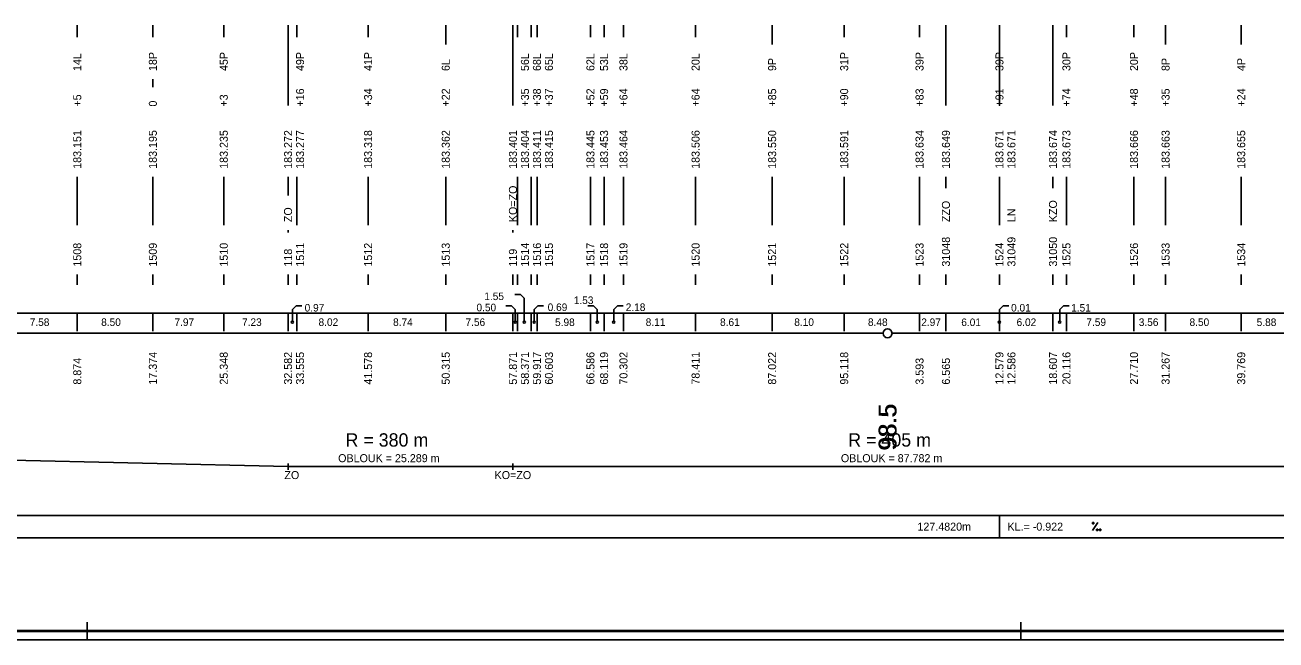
# Model space of a CAD drawing. Extents: x 0 to 10087, y -805 to 297.
# Drawn here: x 4186 to 4467.4, y 0 to 138.3 of the extents above; entities that cross this region are included whole.
import ezdxf

# ---------------------------------------------------------------- set-up
doc = ezdxf.new("R2010")
doc.units = 0
for name, color, linetype in [('CARKY_HODNOT', 7, 'Continuous'), ('KRIV1_CARA', 7, 'Continuous'), ('KRIV1_TEXT', 7, 'Continuous'), ('NIVELETA_CARA', 7, 'Continuous'), ('NIVELETA_TEXT', 7, 'Continuous'), ('PARAM_R', 7, 'Continuous'), ('RAM', 7, 'Continuous'), ('REZERVA', 7, 'Continuous'), ('STAN_CARA', 7, 'Continuous'), ('STAN_PAS', 7, 'Continuous'), ('STAN_TEXT', 7, 'Continuous'), ('TEXT', 7, 'Continuous'), ('TXT_C_BODU', 7, 'Continuous')]:
    doc.layers.add(name, color=color, linetype=linetype)

msp = doc.modelspace()

# ---------------------------------------------------------------- linework, layer by layer
at = {"layer": 'CARKY_HODNOT'}
for p, q in [((4197.75, 135.65), (4197.75, 138.35)), ((4214.75, 135.65), (4214.75, 138.35)), ((4230.7, 135.65), (4230.7, 138.35)), ((4245.16, 126.2), (4245.16, 138.35)), ((4247.11, 135.65), (4247.11, 138.35)), ((4263.16, 135.65), (4263.16, 138.35)), ((4280.63, 134), (4280.63, 138.35)), ((4295.74, 126.2), (4295.74, 138.35)), ((4296.74, 135.65), (4296.74, 138.35)), ((4299.83, 135.65), (4299.83, 138.35)), ((4301.21, 135.65), (4301.21, 138.35)), ((4313.17, 135.65), (4313.17, 138.35)), ((4316.24, 135.65), (4316.24, 138.35)), ((4320.6, 135.65), (4320.6, 138.35)), ((4336.82, 135.65), (4336.82, 138.35)), ((4354.04, 134), (4354.04, 138.35)), ((4370.24, 135.65), (4370.24, 138.35)), ((4387.19, 135.65), (4387.19, 138.35)), ((4393.13, 126.2), (4393.13, 138.35)), ((4405.16, 135.65), (4405.16, 138.35)), ((4405.17, 126.2), (4405.17, 138.35)), ((4417.21, 126.2), (4417.21, 138.35)), ((4420.23, 135.65), (4420.23, 138.35)), ((4435.42, 135.65), (4435.42, 138.35)), ((4442.53, 134), (4442.53, 138.35)), ((4459.54, 134), (4459.54, 138.35)), ((4214.75, 124.35), (4214.75, 126.2)), ((4245.16, 120.25), (4245.16, 126.2)), ((4295.74, 120.25), (4295.74, 126.2)), ((4393.13, 120.25), (4393.13, 126.2)), ((4405.17, 120.25), (4405.17, 126.2)), ((4417.21, 120.25), (4417.21, 126.2)), ((4197.75, 93.3), (4197.75, 104.2)), ((4214.75, 93.3), (4214.75, 104.2)), ((4230.7, 93.3), (4230.7, 104.2)), ((4245.16, 100), (4245.16, 104.2)), ((4247.11, 93.3), (4247.11, 104.2)), ((4263.16, 93.3), (4263.16, 104.2)), ((4280.63, 93.3), (4280.63, 104.2)), ((4296.74, 93.3), (4296.74, 104.2)), ((4299.83, 93.3), (4299.83, 104.2)), ((4301.21, 93.3), (4301.21, 104.2)), ((4313.17, 93.3), (4313.17, 104.2)), ((4316.24, 93.3), (4316.24, 104.2)), ((4320.6, 93.3), (4320.6, 104.2)), ((4336.82, 93.3), (4336.82, 104.2)), ((4354.04, 93.3), (4354.04, 104.2)), ((4370.24, 93.3), (4370.24, 104.2)), ((4387.19, 93.3), (4387.19, 104.2)), ((4393.13, 101.65), (4393.13, 104.2)), ((4405.16, 93.3), (4405.16, 104.2)), ((4405.17, 100), (4405.17, 104.2)), ((4417.21, 101.65), (4417.21, 104.2)), ((4420.23, 93.3), (4420.23, 104.2)), ((4435.42, 93.3), (4435.42, 104.2)), ((4442.53, 93.3), (4442.53, 104.2)), ((4459.54, 93.3), (4459.54, 104.2)), ((4245.16, 91.65), (4245.16, 92.2)), ((4295.74, 91.65), (4295.74, 92.2)), ((4197.75, 79.9), (4197.75, 82.2)), ((4214.75, 79.9), (4214.75, 82.2)), ((4230.7, 79.9), (4230.7, 82.2)), ((4245.16, 79.9), (4245.16, 82.2)), ((4247.11, 79.9), (4247.11, 82.2)), ((4263.16, 79.9), (4263.16, 82.2)), ((4280.63, 79.9), (4280.63, 82.2)), ((4295.74, 79.9), (4295.74, 82.2)), ((4296.74, 79.9), (4296.74, 82.2)), ((4299.83, 79.9), (4299.83, 82.2)), ((4301.21, 79.9), (4301.21, 82.2)), ((4313.17, 79.9), (4313.17, 82.2)), ((4316.24, 79.9), (4316.24, 82.2)), ((4320.6, 79.9), (4320.6, 82.2)), ((4336.82, 79.9), (4336.82, 82.2)), ((4354.04, 79.9), (4354.04, 82.2)), ((4370.24, 79.9), (4370.24, 82.2)), ((4387.19, 79.9), (4387.19, 82.2)), ((4393.13, 79.9), (4393.13, 82.2)), ((4405.16, 79.9), (4405.16, 82.2)), ((4405.17, 79.9), (4405.17, 82.2)), ((4417.21, 79.9), (4417.21, 82.2)), ((4420.23, 79.9), (4420.23, 82.2)), ((4435.42, 79.9), (4435.42, 82.2)), ((4442.53, 79.9), (4442.53, 82.2)), ((4459.54, 79.9), (4459.54, 82.2))]:
    msp.add_line(p, q, dxfattribs=at)
at = {"layer": 'KRIV1_CARA'}
for p, q in [((4035.16, 44), (4245.16, 39)), ((4245.16, 39), (4245.16, 39.7)), ((4295.74, 39), (4295.74, 39.7)), ((4245.16, 39), (4245.16, 38.3)), ((4245.16, 39), (4295.74, 39)), ((4295.74, 39), (4295.74, 38.3)), ((4295.74, 39), (4471.31, 39))]:
    msp.add_line(p, q, dxfattribs=at)
at = {"layer": 'NIVELETA_CARA'}
for p, q in [((500, 28), (8321.33, 28)), ((4405.17, 23), (4405.17, 28)), ((500, 23), (8321.33, 23))]:
    msp.add_line(p, q, dxfattribs=at)
at = {"layer": 'NIVELETA_TEXT'}
for p, q in [((4426.12, 24.6), (4427.31, 26.4)), ((4426.12, 26.4), (4426.12, 26.1)), ((4426.13, 26.4), (4426.12, 26.39)), ((4426.12, 26.1), (4426.42, 26.1)), ((4426.42, 26.4), (4426.13, 26.4)), ((4426.42, 26.1), (4426.42, 26.4)), ((4427.03, 24.9), (4427.03, 24.6)), ((4427.04, 24.9), (4427.03, 24.89)), ((4427.03, 24.6), (4427.33, 24.6)), ((4427.33, 24.9), (4427.04, 24.9)), ((4427.33, 24.6), (4427.33, 24.9)), ((4427.65, 24.9), (4427.65, 24.6)), ((4427.94, 24.9), (4427.65, 24.9)), ((4427.65, 24.9), (4427.65, 24.89)), ((4427.65, 24.6), (4427.94, 24.6)), ((4427.94, 24.6), (4427.94, 24.9))]:
    msp.add_line(p, q, dxfattribs=at)
at = {"layer": 'RAM'}
for p, q in [((4200, 0), (4200, 4)), ((4410, 0), (4410, 4)), ((0, 0), (8636.33, 0)), ((2, 2.1), (8634.33, 2.1)), ((2, 2), (8634.33, 2)), ((2, 1.9), (8634.33, 1.9))]:
    msp.add_line(p, q, dxfattribs=at)
at = {"layer": 'REZERVA'}
msp.add_circle((4380, 69), 1, dxfattribs=at)
at = {"layer": 'STAN_CARA'}
for p, q in [((4181, 69), (4379, 69)), ((4381, 69), (4579, 69))]:
    msp.add_line(p, q, dxfattribs=at)
at = {"layer": 'STAN_PAS'}
for p, q in [((4297.44, 77.75), (4296.16, 77.75)), ((4298.29, 76.9), (4297.44, 77.75)), ((4298.29, 71.75), (4298.29, 76.9)), ((300, 73.5), (8321.33, 73.5)), ((4197.75, 69.5), (4197.75, 73.5)), ((4214.75, 69.5), (4214.75, 73.5)), ((4230.7, 69.5), (4230.7, 73.5)), ((4245.16, 69.5), (4245.16, 73.5)), ((4246.14, 74.35), (4246.99, 75.2)), ((4246.14, 71.75), (4246.14, 74.35)), ((4246.99, 75.2), (4248.26, 75.2)), ((4247.11, 69.5), (4247.11, 73.5)), ((4263.16, 69.5), (4263.16, 73.5)), ((4280.63, 69.5), (4280.63, 73.5)), ((4295.39, 75.2), (4294.12, 75.2)), ((4296.24, 74.35), (4295.39, 75.2)), ((4295.74, 69.5), (4295.74, 73.5)), ((4296.24, 71.75), (4296.24, 74.35)), ((4296.74, 69.5), (4296.74, 73.5)), ((4299.83, 69.5), (4299.83, 73.5)), ((4300.52, 74.35), (4301.37, 75.2)), ((4300.52, 71.75), (4300.52, 74.35)), ((4301.21, 69.5), (4301.21, 73.5)), ((4301.37, 75.2), (4302.65, 75.2)), ((4312.58, 75.2), (4313.86, 75.2)), ((4313.17, 69.5), (4313.17, 73.5)), ((4314.71, 74.35), (4313.86, 75.2)), ((4314.71, 71.75), (4314.71, 74.35)), ((4316.24, 69.5), (4316.24, 73.5)), ((4318.42, 74.35), (4319.27, 75.2)), ((4318.42, 71.75), (4318.42, 74.35)), ((4319.27, 75.2), (4320.55, 75.2)), ((4320.6, 69.5), (4320.6, 73.5)), ((4336.82, 69.5), (4336.82, 73.5)), ((4354.04, 69.5), (4354.04, 73.5)), ((4370.24, 69.5), (4370.24, 73.5)), ((4387.19, 69.5), (4387.19, 73.5)), ((4393.13, 69.5), (4393.13, 73.5)), ((4405.16, 74.35), (4406.01, 75.2)), ((4405.16, 71.75), (4405.16, 74.35)), ((4405.16, 69.5), (4405.16, 73.5)), ((4405.17, 69.5), (4405.17, 73.5)), ((4406.01, 75.2), (4407.29, 75.2)), ((4417.21, 69.5), (4417.21, 73.5)), ((4418.72, 74.35), (4419.57, 75.2)), ((4418.72, 71.75), (4418.72, 74.35)), ((4419.57, 75.2), (4420.85, 75.2)), ((4420.23, 69.5), (4420.23, 73.5)), ((4435.42, 69.5), (4435.42, 73.5)), ((4442.53, 69.5), (4442.53, 73.5)), ((4459.54, 69.5), (4459.54, 73.5))]:
    msp.add_line(p, q, dxfattribs=at)
for centre in [(4246.14, 71.5), (4296.24, 71.5), (4298.29, 71.5), (4300.52, 71.5), (4314.71, 71.5), (4318.42, 71.5), (4405.16, 71.5), (4418.72, 71.5)]:
    msp.add_circle(centre, 0.25, dxfattribs=at)

# ---------------------------------------------------------------- texts
at = {"layer": 'KRIV1_TEXT'}
for s, p in [('OBLOUK = 25.289 m', (4256.43, 40)), ('OBLOUK = 87.782 m', (4369.5, 40)), ('ZO', (4244.34, 36.2)), ('KO=ZO', (4291.62, 36.2))]:
    msp.add_text(s, height=1.8, dxfattribs=at).set_placement(p)
at = {"layer": 'NIVELETA_TEXT'}
for s, p in [('127.4820m', (4386.72, 24.6)), ('KL.= -0.922', (4406.97, 24.6))]:
    msp.add_text(s, height=1.8, dxfattribs=at).set_placement(p)
at = {"layer": 'PARAM_R'}
for s, p in [('R = 380 m', (4258.08, 43.5)), ('R = 405 m', (4371.15, 43.5))]:
    msp.add_text(s, height=3, dxfattribs=at).set_placement(p)
at = {"layer": 'STAN_TEXT'}
for s, p in [('1.55', (4289.3, 76.47)), ('1.53', (4309.42, 75.58)), ('0.97', (4248.89, 73.89)), ('0.50', (4287.54, 73.95)), ('0.69', (4303.55, 74.01)), ('2.18', (4321.11, 74.01)), ('0.01', (4407.78, 73.89)), ('1.51', (4421.3, 73.88)), ('7.58', (4187.06, 70.65)), ('8.50', (4203.13, 70.65)), ('7.97', (4219.61, 70.65)), ('7.23', (4234.81, 70.65)), ('8.02', (4252.02, 70.65)), ('8.74', (4268.78, 70.65)), ('7.56', (4285.07, 70.65)), ('5.98', (4305.21, 70.63)), ('8.11', (4325.6, 70.65)), ('8.61', (4342.32, 70.65)), ('8.10', (4359.02, 70.65)), ('8.48', (4375.59, 70.65)), ('2.97', (4387.58, 70.64)), ('6.01', (4396.58, 70.63)), ('6.02', (4409.02, 70.64)), ('7.59', (4424.71, 70.65)), ('3.56', (4436.5, 70.65)), ('8.50', (4447.92, 70.65)), ('5.88', (4463.02, 70.63))]:
    msp.add_text(s, height=1.7, dxfattribs=at).set_placement(p)
for s, height, p in [('17.374', 1.8, (4215.65, 57.45)), ('27.710', 1.8, (4436.32, 57.45)), ('8.874', 1.8, (4198.65, 57.45)), ('25.348', 1.8, (4231.6, 57.45)), ('32.582', 1.8, (4246.06, 57.45)), ('33.555', 1.8, (4248.76, 57.45)), ('41.578', 1.8, (4264.06, 57.45)), ('50.315', 1.8, (4281.53, 57.45)), ('57.871', 1.8, (4296.64, 57.45)), ('58.371', 1.8, (4299.34, 57.45)), ('59.917', 1.8, (4302.04, 57.45)), ('60.603', 1.8, (4304.74, 57.45)), ('66.586', 1.8, (4314.07, 57.45)), ('68.119', 1.8, (4317.14, 57.45)), ('70.302', 1.8, (4321.5, 57.45)), ('78.411', 1.8, (4337.72, 57.45)), ('87.022', 1.8, (4354.94, 57.45)), ('95.118', 1.8, (4371.14, 57.45)), ('3.593', 1.8, (4388.09, 57.45)), ('6.565', 1.8, (4394.03, 57.45)), ('12.579', 1.8, (4406.06, 57.45)), ('12.586', 1.8, (4408.76, 57.45)), ('18.607', 1.8, (4418.11, 57.45)), ('20.116', 1.8, (4421.13, 57.45)), ('31.267', 1.8, (4443.43, 57.45)), ('39.769', 1.8, (4460.44, 57.45)), ('    98.5', 4, (4382, 36.84)), ('    98.5', 4, (4382, 36.74)), ('    98.5', 4, (4382, 36.64))]:
    msp.add_text(s, height=height, rotation=90, dxfattribs=at).set_placement(p)
at = {"layer": 'TEXT'}
for s, p in [('14L', (4198.65, 128)), ('18P', (4215.65, 128)), ('45P', (4231.6, 128)), ('49P', (4248.76, 128)), ('41P', (4264.06, 128)), ('6L', (4281.53, 128)), ('56L', (4299.34, 128)), ('68L', (4302.04, 128)), ('65L', (4304.74, 128)), ('62L', (4314.07, 128)), ('53L', (4317.14, 128)), ('38L', (4321.5, 128)), ('20L', (4337.72, 128)), ('9P', (4354.94, 128)), ('31P', (4371.14, 128)), ('39P', (4388.09, 128)), ('39P', (4406.06, 128)), ('30P', (4421.13, 128)), ('20P', (4436.32, 128)), ('8P', (4443.43, 128)), ('4P', (4460.44, 128)), ('+16', (4248.76, 120)), ('+34', (4264.06, 120)), ('+22', (4281.53, 120)), ('+35', (4299.34, 120)), ('+38', (4302.04, 120)), ('+37', (4304.74, 120)), ('+52', (4314.07, 120)), ('+59', (4317.14, 120)), ('+64', (4321.5, 120)), ('+64', (4337.72, 120)), ('+85', (4354.94, 120)), ('+90', (4371.14, 120)), ('+83', (4388.09, 120)), ('+91', (4406.06, 120)), ('+74', (4421.13, 120)), ('+48', (4436.32, 120)), ('+35', (4443.43, 120)), ('+24', (4460.44, 120)), ('+5', (4198.65, 120)), ('0', (4215.65, 120)), ('+3', (4231.6, 120)), ('183.151', (4198.65, 106)), ('183.195', (4215.65, 106)), ('183.235', (4231.6, 106)), ('183.272', (4246.06, 106)), ('183.277', (4248.76, 106)), ('183.318', (4264.06, 106)), ('183.362', (4281.53, 106)), ('183.401', (4296.64, 106)), ('183.404', (4299.34, 106)), ('183.411', (4302.04, 106)), ('183.415', (4304.74, 106)), ('183.445', (4314.07, 106)), ('183.453', (4317.14, 106)), ('183.464', (4321.5, 106)), ('183.506', (4337.72, 106)), ('183.550', (4354.94, 106)), ('183.591', (4371.14, 106)), ('183.634', (4388.09, 106)), ('183.649', (4394.03, 106)), ('183.671', (4406.06, 106)), ('183.671', (4408.76, 106)), ('183.674', (4418.11, 106)), ('183.673', (4421.13, 106)), ('183.666', (4436.32, 106)), ('183.663', (4443.43, 106)), ('183.655', (4460.44, 106)), ('KO=ZO', (4296.64, 94)), ('ZZO', (4394.03, 94)), ('KZO', (4418.11, 94)), ('ZO', (4246.06, 94)), ('LN', (4408.76, 94))]:
    msp.add_text(s, height=1.8, rotation=90, dxfattribs=at).set_placement(p)
at = {"layer": 'TXT_C_BODU'}
for s, p in [('31048', (4394.03, 84)), ('31049', (4408.76, 84)), ('31050', (4418.11, 84)), ('1508', (4198.65, 84)), ('1509', (4215.65, 84)), ('1510', (4231.6, 84)), ('118', (4246.06, 84)), ('1511', (4248.76, 84)), ('1512', (4264.06, 84)), ('1513', (4281.53, 84)), ('119', (4296.64, 84)), ('1514', (4299.34, 84)), ('1516', (4302.04, 84)), ('1515', (4304.74, 84)), ('1517', (4314.07, 84)), ('1518', (4317.14, 84)), ('1519', (4321.5, 84)), ('1520', (4337.72, 84)), ('1521', (4354.94, 84)), ('1522', (4371.14, 84)), ('1523', (4388.09, 84)), ('1524', (4406.06, 84)), ('1525', (4421.13, 84)), ('1526', (4436.32, 84)), ('1533', (4443.43, 84)), ('1534', (4460.44, 84))]:
    msp.add_text(s, height=1.8, rotation=90, dxfattribs=at).set_placement(p)

doc.saveas('drawing.dxf')
